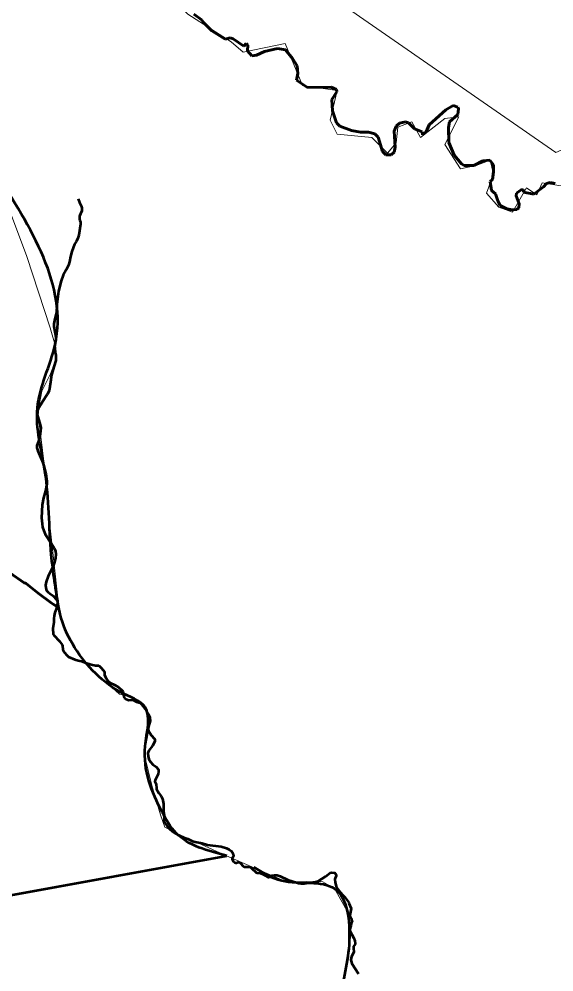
# Model space of a CAD drawing. Extents: x 553962 to 842807, y 8883888 to 9032388.
# Drawn here: x 817355 to 818378, y 9016461 to 9018283 of the extents above; entities that cross this region are included whole.
import ezdxf

# ---------------------------------------------------------------- set-up
doc = ezdxf.new("R2010")
doc.units = 0
doc.header["$LTSCALE"] = 200
doc.linetypes.add('LONG_DASH_SHORT_DASH', pattern=[9.9, 6, -1.2, 1.5, -1.2])
for name, color, linetype, lineweight in [('24', 7, 'Continuous', 25), ('27', 7, 'Continuous', 13), ('29', 7, 'Continuous', 53), ('35', 7, 'Continuous', 13), ('7', 7, 'Continuous', 90), ('8', 7, 'Continuous', 13)]:
    doc.layers.add(name, color=color, linetype=linetype, lineweight=lineweight)

msp = doc.modelspace()

# ---------------------------------------------------------------- linework, layer by layer
at = {"layer": '24', "lineweight": 53}
for points in [[(817467.8, 9017939.7), (817470.2, 9017932.3), (817473.7, 9017926.1), (817475, 9017922.5), (817475, 9017916.6), (817470.6, 9017906.6), (817470.6, 9017900.3), (817471, 9017898.1), (817472.1, 9017895.4), (817472.2, 9017891), (817469, 9017870.2), (817467.6, 9017864.4), (817465, 9017858.8), (817461.2, 9017852.7), (817455.7, 9017838.8), (817453.2, 9017828.9), (817451.2, 9017818.7), (817449.3, 9017812.9), (817445.2, 9017803.4), (817439.5, 9017793.2), (817435.5, 9017782.6), (817430.5, 9017762.6), (817427.2, 9017737.1), (817426.3, 9017721.8), (817423.3, 9017710.1), (817421.6, 9017700.3), (817421.7, 9017695.5), (817425.4, 9017674.8), (817425.4, 9017670.4), (817423, 9017660.2), (817422.5, 9017654), (817422.8, 9017647.7), (817424.3, 9017644.2), (817425.4, 9017639.8), (817425.1, 9017630.3), (817421.1, 9017618.3), (817417.3, 9017604.7), (817417.2, 9017602.9), (817416, 9017598.4), (817415.2, 9017588.8), (817412.3, 9017572.1), (817408.8, 9017565.5), (817400.1, 9017552.3), (817391.4, 9017538.2), (817390.3, 9017534.6), (817389.7, 9017527.2), (817395.3, 9017507.5), (817396.3, 9017501.6), (817395.3, 9017490.1), (817394.1, 9017483.7), (817392.1, 9017476.1), (817388.9, 9017468.1), (817389, 9017463.4), (817390.5, 9017457.4), (817398.6, 9017439.9), (817401.8, 9017431.1), (817406.1, 9017414), (817407.8, 9017399.6), (817408, 9017394.5), (817405.5, 9017381.3), (817401.6, 9017367.7), (817399.2, 9017354.5), (817398.1, 9017329.8), (817399, 9017318.3), (817400, 9017311.9)], [(817400, 9017311.9), (817402, 9017304.8), (817405.1, 9017298.3), (817417.2, 9017279.8), (817422, 9017271.6), (817424.5, 9017265.6), (817425.3, 9017260.1), (817424.8, 9017252.5), (817422.9, 9017244.9), (817419.9, 9017237.4), (817410.5, 9017218.1), (817406.9, 9017207.4), (817405.6, 9017201), (817406.7, 9017192.7), (817407.5, 9017190.7), (817410.3, 9017187.6), (817413.6, 9017184.8), (817420.4, 9017180.2), (817426.5, 9017173.3), (817428.3, 9017170.5), (817428.2, 9017166.6), (817427.2, 9017160.3), (817425.6, 9017154.7), (817423.2, 9017148.7), (817421.8, 9017142), (817421.2, 9017136.8), (817421.5, 9017129.7), (817419.7, 9017117.8), (817420.2, 9017107.1), (817421.3, 9017105.4), (817432, 9017094.1), (817437.3, 9017086.6), (817438.2, 9017084.6), (817438.7, 9017078.1), (817439.3, 9017075.6), (817445.6, 9017067.7), (817449.7, 9017063.6)], [(817449.7, 9017063.6), (817449.7, 9017063.6), (817461.8, 9017058.5), (817467.8, 9017056.7), (817474.1, 9017055.5), (817480.9, 9017052.8), (817492.5, 9017049.3), (817501, 9017047.3), (817507.2, 9017047.2)], [(817507.2, 9017047.2), (817512.5, 9017041.9), (817518.2, 9017035.3), (817518.5, 9017034.2), (817518, 9017031.2), (817518.2, 9017029.7), (817520.3, 9017025.2), (817524.5, 9017018.1), (817529.2, 9017014.2), (817538.4, 9017009.8), (817545, 9017005.7), (817552.2, 9016999.5), (817553.1, 9016997.9), (817553.7, 9016993.6), (817556.1, 9016985.7), (817556.9, 9016984.5), (817559.6, 9016982.8), (817564.8, 9016981.3), (817572.5, 9016981.4), (817579.6, 9016978.1), (817586.6, 9016976.2)], [(817586.6, 9016976.2), (817598.6, 9016960.9), (817602, 9016955.1), (817605.1, 9016948.1)], [(817605.1, 9016948.1), (817605.4, 9016941.2), (817602.2, 9016930.6), (817601.9, 9016925.9), (817602.3, 9016922.4), (817607.4, 9016914.3), (817613.9, 9016907), (817614.5, 9016905.2), (817614.8, 9016902.2), (817610.2, 9016893.8), (817603.3, 9016884.8), (817601.5, 9016881.8), (817601.1, 9016879.7), (817601.5, 9016874), (817603.3, 9016868.2), (817606, 9016862.8), (817610.4, 9016857.9), (817617, 9016853.7), (817620.8, 9016849.1), (817621.6, 9016847.5), (817621.8, 9016844.4), (817621.1, 9016839.2), (817615, 9016828.2), (817614.6, 9016825.2), (817617.3, 9016820.2), (817617.5, 9016813), (817617.9, 9016810.7), (817622.1, 9016803.5), (817626.7, 9016797.7), (817629.4, 9016792.1), (817630.8, 9016782.7), (817631, 9016768.5), (817632.1, 9016761.3), (817632.5, 9016748.7), (817638, 9016740.4), (817642.5, 9016735.1), (817647.4, 9016730.8), (817652, 9016727.5), (817663, 9016721.2), (817668, 9016718.9), (817677.7, 9016715.8), (817686.7, 9016711.7), (817691.7, 9016710.3), (817705.1, 9016707.9), (817715.1, 9016704.4), (817741.1, 9016701.4), (817751.3, 9016698), (817756.6, 9016695.6), (817761, 9016692.2), (817764.5, 9016687.2), (817765.2, 9016683.5), (817762.6, 9016678.2), (817762.3, 9016676.9), (817764.4, 9016673.3), (817767.8, 9016670.5), (817769.3, 9016670.2), (817771.1, 9016670.3), (817773.1, 9016671.2), (817775.5, 9016671.1), (817778.9, 9016668.8), (817783, 9016664), (817785.3, 9016662.2), (817791.6, 9016662.3), (817797.2, 9016661.5), (817798.8, 9016660.6)], [(817798.8, 9016660.6), (817799.3, 9016659.7), (817808.6, 9016651.5), (817810.5, 9016651), (817816.4, 9016650.4), (817821.2, 9016648.6), (817824.8, 9016645.6), (817830.6, 9016642.6), (817833.1, 9016642.8), (817837.4, 9016645.3), (817839.1, 9016646), (817843.1, 9016646.6), (817848.3, 9016646.3), (817854.1, 9016644.7), (817868.8, 9016637.5), (817889.5, 9016631.4), (817893.5, 9016630.8), (817900.5, 9016630.7), (817917.1, 9016632.8), (817921.8, 9016633.7), (817926.6, 9016635.1), (817940.9, 9016643.7), (817950, 9016650.8), (817953.1, 9016651.6), (817958, 9016651.1), (817959.3, 9016650), (817961.1, 9016646.5), (817961.1, 9016643.7), (817959.2, 9016640.4), (817958.8, 9016638.9), (817959.3, 9016632.5), (817961.3, 9016625.5), (817964.4, 9016619.9), (817968.6, 9016613.8), (817973.8, 9016607.9), (817978, 9016604.3), (817985.2, 9016593.9)], [(817985.2, 9016593.9), (817985.7, 9016593), (817990.2, 9016582.8), (817988, 9016573.1), (817987.6, 9016568.8), (817988.2, 9016567), (817989.9, 9016563.9), (817991.7, 9016557.3), (817991.5, 9016556.5), (817989.7, 9016553.9), (817989.3, 9016549.8), (817986.7, 9016541.2), (817995.1, 9016525.9), (817997, 9016520.8), (817997.9, 9016516.1), (817997.5, 9016514.8), (817994.4, 9016510), (817994.4, 9016505.9), (817995.1, 9016500.8), (817995, 9016499.1), (817990.6, 9016491.1), (817989.1, 9016484.8), (817989.7, 9016482), (817991.5, 9016477.7), (818004, 9016458)]]:
    msp.add_lwpolyline(points, dxfattribs=at)
at = {"layer": '24'}
for points in [[(817467.8, 9017939.7), (817470.2, 9017932.3), (817473.7, 9017926.1), (817475, 9017922.5), (817475, 9017916.6), (817470.6, 9017906.6), (817470.6, 9017900.3), (817471, 9017898.1), (817472.1, 9017895.4), (817472.2, 9017891), (817469, 9017870.2), (817467.6, 9017864.4), (817465, 9017858.8), (817461.2, 9017852.7), (817455.7, 9017838.8), (817453.2, 9017828.9), (817451.2, 9017818.7), (817449.3, 9017812.9), (817445.2, 9017803.4), (817439.5, 9017793.2), (817435.5, 9017782.6), (817430.5, 9017762.6), (817427.2, 9017737.1), (817426.3, 9017721.8), (817423.3, 9017710.1), (817421.6, 9017700.3), (817421.7, 9017695.5), (817425.4, 9017674.8), (817425.4, 9017670.4), (817423, 9017660.2), (817422.5, 9017654), (817422.8, 9017647.7), (817424.3, 9017644.2), (817425.4, 9017639.8), (817425.1, 9017630.3), (817421.1, 9017618.3), (817417.3, 9017604.7), (817417.2, 9017602.9), (817416, 9017598.4), (817415.2, 9017588.8), (817412.3, 9017572.1), (817408.8, 9017565.5), (817400.1, 9017552.3), (817391.4, 9017538.2), (817390.3, 9017534.6), (817389.7, 9017527.2), (817395.3, 9017507.5), (817396.3, 9017501.6), (817395.3, 9017490.1), (817394.1, 9017483.7), (817392.1, 9017476.1), (817388.9, 9017468.1), (817389, 9017463.4), (817390.5, 9017457.4), (817398.6, 9017439.9), (817401.8, 9017431.1), (817406.1, 9017414), (817407.8, 9017399.6), (817408, 9017394.5), (817405.5, 9017381.3), (817401.6, 9017367.7), (817399.2, 9017354.5), (817398.1, 9017329.8), (817399, 9017318.3), (817400, 9017311.9)], [(817400, 9017311.9), (817402, 9017304.8), (817405.1, 9017298.3), (817417.2, 9017279.8), (817422, 9017271.6), (817424.5, 9017265.6), (817425.3, 9017260.1), (817424.8, 9017252.5), (817422.9, 9017244.9), (817419.9, 9017237.4), (817410.5, 9017218.1), (817406.9, 9017207.4), (817405.6, 9017201), (817406.7, 9017192.7), (817407.5, 9017190.7), (817410.3, 9017187.6), (817413.6, 9017184.8), (817420.4, 9017180.2), (817426.5, 9017173.3), (817428.3, 9017170.5), (817428.2, 9017166.6), (817427.2, 9017160.3), (817425.6, 9017154.7), (817423.2, 9017148.7), (817421.8, 9017142), (817421.2, 9017136.8), (817421.5, 9017129.7), (817419.7, 9017117.8), (817420.2, 9017107.1), (817421.3, 9017105.4), (817432, 9017094.1), (817437.3, 9017086.6), (817438.2, 9017084.6), (817438.7, 9017078.1), (817439.3, 9017075.6), (817445.6, 9017067.7), (817449.7, 9017063.6)], [(817449.7, 9017063.6), (817449.7, 9017063.6), (817461.8, 9017058.5), (817467.8, 9017056.7), (817474.1, 9017055.5), (817480.9, 9017052.8), (817492.5, 9017049.3), (817501, 9017047.3), (817507.2, 9017047.2)], [(817507.2, 9017047.2), (817512.5, 9017041.9), (817518.2, 9017035.3), (817518.5, 9017034.2), (817518, 9017031.2), (817518.2, 9017029.7), (817520.3, 9017025.2), (817524.5, 9017018.1), (817529.2, 9017014.2), (817538.4, 9017009.8), (817545, 9017005.7), (817552.2, 9016999.5), (817553.1, 9016997.9), (817553.7, 9016993.6), (817556.1, 9016985.7), (817556.9, 9016984.5), (817559.6, 9016982.8), (817564.8, 9016981.3), (817572.5, 9016981.4), (817579.6, 9016978.1), (817586.6, 9016976.2)], [(817586.6, 9016976.2), (817598.6, 9016960.9), (817602, 9016955.1), (817605.1, 9016948.1)], [(817605.1, 9016948.1), (817605.4, 9016941.2), (817602.2, 9016930.6), (817601.9, 9016925.9), (817602.3, 9016922.4), (817607.4, 9016914.3), (817613.9, 9016907), (817614.5, 9016905.2), (817614.8, 9016902.2), (817610.2, 9016893.8), (817603.3, 9016884.8), (817601.5, 9016881.8), (817601.1, 9016879.7), (817601.5, 9016874), (817603.3, 9016868.2), (817606, 9016862.8), (817610.4, 9016857.9), (817617, 9016853.7), (817620.8, 9016849.1), (817621.6, 9016847.5), (817621.8, 9016844.4), (817621.1, 9016839.2), (817615, 9016828.2), (817614.6, 9016825.2), (817617.3, 9016820.2), (817617.5, 9016813), (817617.9, 9016810.7), (817622.1, 9016803.5), (817626.7, 9016797.7), (817629.4, 9016792.1), (817630.8, 9016782.7), (817631, 9016768.5), (817632.1, 9016761.3), (817632.5, 9016748.7), (817638, 9016740.4), (817642.5, 9016735.1), (817647.4, 9016730.8), (817652, 9016727.5), (817663, 9016721.2), (817668, 9016718.9), (817677.7, 9016715.8), (817686.7, 9016711.7), (817691.7, 9016710.3), (817705.1, 9016707.9), (817715.1, 9016704.4), (817741.1, 9016701.4), (817751.3, 9016698), (817756.6, 9016695.6), (817761, 9016692.2), (817764.5, 9016687.2), (817765.2, 9016683.5), (817762.6, 9016678.2), (817762.3, 9016676.9), (817764.4, 9016673.3), (817767.8, 9016670.5), (817769.3, 9016670.2), (817771.1, 9016670.3), (817773.1, 9016671.2), (817775.5, 9016671.1), (817778.9, 9016668.8), (817783, 9016664), (817785.3, 9016662.2), (817791.6, 9016662.3), (817797.2, 9016661.5), (817798.8, 9016660.6)], [(817798.8, 9016660.6), (817799.3, 9016659.7), (817808.6, 9016651.5), (817810.5, 9016651), (817816.4, 9016650.4), (817821.2, 9016648.6), (817824.8, 9016645.6), (817830.6, 9016642.6), (817833.1, 9016642.8), (817837.4, 9016645.3), (817839.1, 9016646), (817843.1, 9016646.6), (817848.3, 9016646.3), (817854.1, 9016644.7), (817868.8, 9016637.5), (817889.5, 9016631.4), (817893.5, 9016630.8), (817900.5, 9016630.7), (817917.1, 9016632.8), (817921.8, 9016633.7), (817926.6, 9016635.1), (817940.9, 9016643.7), (817950, 9016650.8), (817953.1, 9016651.6), (817958, 9016651.1), (817959.3, 9016650), (817961.1, 9016646.5), (817961.1, 9016643.7), (817959.2, 9016640.4), (817958.8, 9016638.9), (817959.3, 9016632.5), (817961.3, 9016625.5), (817964.4, 9016619.9), (817968.6, 9016613.8), (817973.8, 9016607.9), (817978, 9016604.3), (817985.2, 9016593.9)], [(817985.2, 9016593.9), (817985.7, 9016593), (817990.2, 9016582.8), (817988, 9016573.1), (817987.6, 9016568.8), (817988.2, 9016567), (817989.9, 9016563.9), (817991.7, 9016557.3), (817991.5, 9016556.5), (817989.7, 9016553.9), (817989.3, 9016549.8), (817986.7, 9016541.2), (817995.1, 9016525.9), (817997, 9016520.8), (817997.9, 9016516.1), (817997.5, 9016514.8), (817994.4, 9016510), (817994.4, 9016505.9), (817995.1, 9016500.8), (817995, 9016499.1), (817990.6, 9016491.1), (817989.1, 9016484.8), (817989.7, 9016482), (817991.5, 9016477.7), (818004, 9016458)]]:
    msp.add_lwpolyline(points, dxfattribs=at)
at = {"layer": '27'}
for points in [[(818106, 9018086.5), (818079.4, 9018076.6), (818076.1, 9018046.6), (818059.5, 9018026.7), (818029.6, 9018056.6), (817963.1, 9018063.3), (817949.8, 9018089.8), (817963.1, 9018146.4), (817896.7, 9018156.3), (817863.5, 9018236.1), (817783.7, 9018219.5), (817760.5, 9018239.4), (817677.4, 9018292.6), (817614.3, 9018352.4), (817637.6, 9018392.3), (817554.5, 9018458.8), (817431.6, 9018555.2), (817331.9, 9018661.5), (816955.6, 9018771.1), (816855.9, 9018784.4), (816726.3, 9018781.1), (816583.5, 9018784.4), (816457.2, 9018774.4), (816297.8, 9018761.1)], [(818395, 9017963.6), (818355.1, 9017970.2), (818345.2, 9017946.9), (818325.2, 9017960.2), (818298.6, 9017913.7), (818272.1, 9017923.7), (818248.8, 9017950.2), (818262.1, 9017986.8), (818255.5, 9018013.4), (818228.9, 9018003.4), (818199, 9017996.8), (818169.1, 9018043.3), (818195.7, 9018096.5), (818169.1, 9018093.2), (818122.6, 9018056.6), (818106, 9018086.5)], [(817308.6, 9017991.3), (817369.7, 9017829), (817414.4, 9017692.7), (817425.1, 9017654.9), (817426.5, 9017634.7), (817414.9, 9017604.8), (817398.2, 9017571.5), (817393.3, 9017544.9), (817391.5, 9017525.4), (817395.3, 9017494.9), (817404.7, 9017416.6), (817408.1, 9017368.7), (817430.8, 9017158.1), (817438.4, 9017127.3)], [(817438.4, 9017127.3), (817454.6, 9017090.7), (817472.1, 9017064.1), (817497.1, 9017036.2), (817523, 9017014.9), (817547.1, 9016992.5), (817567.1, 9016989.2), (817583.7, 9016975.9), (817598.6, 9016964.2), (817605.3, 9016944.3), (817600.3, 9016911.1), (817597, 9016891.1), (817595.3, 9016872.8), (817608.6, 9016818), (817625.2, 9016761.5), (817633.5, 9016738.2), (817657.5, 9016725.8), (817751.8, 9016683.3), (817867.8, 9016632.9), (817904.3, 9016634), (817935.7, 9016633.6), (817957.9, 9016621.1), (817984.8, 9016573.4), (817984.9, 9016509.7), (817973.2, 9016435.5)]]:
    msp.add_lwpolyline(points, dxfattribs=at)
at = {"layer": '29'}
for p in [(817316.8, 9016604.2), (817317.6, 9016604.4)]:
    msp.add_line(p, (817751.8, 9016683.3), dxfattribs=at)
for points in [[(817375.3, 9017198.5), (817368.5, 9017204.1), (817367.1, 9017204.8), (817364.5, 9017205.3), (817337.4, 9017224.6), (817315.1, 9017237.2), (817289.4, 9017248.2), (817265.5, 9017256.3), (817252.3, 9017259.8), (817236, 9017262.1), (817226.3, 9017264.3), (817205.5, 9017268)], [(817205.5, 9017268), (817226.3, 9017264.3), (817236, 9017262.1), (817252.3, 9017259.8), (817265.5, 9017256.3), (817289.4, 9017248.2), (817315.1, 9017237.2), (817337.4, 9017224.6), (817364.5, 9017205.3), (817367.1, 9017204.8), (817368.5, 9017204.1), (817375.3, 9017198.5)], [(817430.9, 9017157.6), (817420.2, 9017164.8), (817416, 9017167.2), (817391.6, 9017185.3), (817375.3, 9017198.5)], [(817375.3, 9017198.5), (817391.6, 9017185.3), (817416, 9017167.2), (817420.2, 9017164.8), (817430.9, 9017157.6)]]:
    msp.add_lwpolyline(points, dxfattribs=at)
for points in [[(817430.9, 9017157.6), (817416.6, 9017259.2), (817404.5, 9017418.8), (817390, 9017539.7), (817423.8, 9017660.7), (817307.7, 9017993.6)], [(817751.9, 9016683.6), (817655.2, 9016726.9), (817628.6, 9016766.9), (817596.2, 9016892.9), (817595.9, 9016967.5), (817548.7, 9016996.5), (817495.6, 9017037.7), (817433.5, 9017145.5), (817430.9, 9017157.6)], [(817803.8, 9016661.6), (817857.1, 9016636.2), (817958.5, 9016620.4), (817986.3, 9016521.3), (817967.2, 9016407.3), (817954.5, 9016360.5), (817934.7, 9016325.8), (817929.8, 9016269.3), (817901.7, 9016232.4), (817905.5, 9016216.4), (817926.4, 9016204.6), (817941.9, 9016176.5), (817927, 9016143.7), (817913, 9015936.2), (817912.3, 9015915.8), (817950.7, 9015860.2)]]:
    msp.add_spline(points, degree=3, dxfattribs=at)
at = {"layer": '35'}
for points in [[(818106, 9018086.5), (818079.4, 9018076.6), (818076.1, 9018046.6), (818059.5, 9018026.7), (818029.6, 9018056.6), (817963.1, 9018063.3), (817949.8, 9018089.8), (817963.1, 9018146.4), (817896.7, 9018156.3), (817863.5, 9018236.1), (817783.7, 9018219.5), (817760.5, 9018239.4), (817677.4, 9018292.6), (817614.3, 9018352.4), (817637.6, 9018392.3), (817554.5, 9018458.8), (817431.6, 9018555.2), (817331.9, 9018661.5), (816955.6, 9018771.1), (816855.9, 9018784.4), (816726.3, 9018781.1), (816583.5, 9018784.4), (816457.2, 9018774.4), (816297.8, 9018761.1)], [(818395, 9017963.6), (818355.1, 9017970.2), (818345.2, 9017946.9), (818325.2, 9017960.2), (818298.6, 9017913.7), (818272.1, 9017923.7), (818248.8, 9017950.2), (818262.1, 9017986.8), (818255.5, 9018013.4), (818228.9, 9018003.4), (818199, 9017996.8), (818169.1, 9018043.3), (818195.7, 9018096.5), (818169.1, 9018093.2), (818122.6, 9018056.6), (818106, 9018086.5)], [(817308.6, 9017991.3), (817369.7, 9017829), (817414.4, 9017692.7), (817425.1, 9017654.9), (817426.5, 9017634.7), (817414.9, 9017604.8), (817398.2, 9017571.5), (817393.3, 9017544.9), (817391.5, 9017525.4), (817395.3, 9017494.9), (817404.7, 9017416.6), (817408.1, 9017368.7), (817430.8, 9017158.1), (817438.4, 9017127.3)], [(817438.4, 9017127.3), (817454.6, 9017090.7), (817472.1, 9017064.1), (817497.1, 9017036.2), (817523, 9017014.9), (817547.1, 9016992.5), (817567.1, 9016989.2), (817583.7, 9016975.9), (817598.6, 9016964.2), (817605.3, 9016944.3), (817600.3, 9016911.1), (817597, 9016891.1), (817595.3, 9016872.8), (817608.6, 9016818), (817625.2, 9016761.5), (817633.5, 9016738.2), (817657.5, 9016725.8), (817751.8, 9016683.3), (817867.8, 9016632.9), (817904.3, 9016634), (817935.7, 9016633.6), (817957.9, 9016621.1), (817984.8, 9016573.4), (817984.9, 9016509.7), (817973.2, 9016435.5)]]:
    msp.add_lwpolyline(points, dxfattribs=at)
at = {"layer": '7', "linetype": 'LONG_DASH_SHORT_DASH', "lineweight": 60}
for points in [[(817688.9, 9018292.2), (817705.2, 9018281.3), (817705.4, 9018278.7), (817723.5, 9018260.3), (817748.7, 9018244.4), (817758.8, 9018247), (817764.1, 9018245.3), (817784.9, 9018231.6), (817789.2, 9018236.2), (817792.5, 9018233.5), (817791.6, 9018222.1), (817800.2, 9018212.9), (817809.2, 9018214), (817824.4, 9018221.1), (817849, 9018226.8), (817864.2, 9018224.3), (817877.5, 9018207.9), (817886.9, 9018193.4), (817888.1, 9018179.3), (817885.4, 9018166), (817906.7, 9018152.1), (817951.5, 9018153.1), (817961.7, 9018148.2), (817962.3, 9018144), (817952.9, 9018129.5), (817954.3, 9018107.4), (817962.1, 9018084.7), (817968.4, 9018078.4), (817990.7, 9018069.8), (818008, 9018066.7), (818023.3, 9018067.1), (818035.5, 9018063.9), (818041.8, 9018057.3), (818049.9, 9018030.1), (818056.3, 9018023.5), (818066.5, 9018023.5), (818072, 9018028.5), (818074, 9018037.9), (818072, 9018068.5), (818076.3, 9018078.2), (818082.6, 9018084.1), (818094, 9018086.8), (818099.4, 9018084.5), (818110.8, 9018073.5), (818125.5, 9018067.5), (818126.3, 9018062), (818133.3, 9018067.5), (818139.3, 9018080.8), (818171.2, 9018109.7), (818184.8, 9018117.7), (818193.9, 9018114.5), (818195.2, 9018111.2), (818193.6, 9018100.8), (818177.8, 9018086.5), (818176.2, 9018075.6), (818177, 9018047.4), (818187, 9018023), (818200.7, 9018006.1), (818205.8, 9018003), (818224.2, 9018003.4), (818241.5, 9018012.3), (818254.9, 9018013.2), (818262.2, 9018004.4), (818262.2, 9017991.3), (818260, 9017976.6), (818255.9, 9017972.8), (818258.3, 9017955.6), (818266.2, 9017948.9), (818270.3, 9017935.4), (818275.1, 9017926.8)], [(818275.1, 9017926.8), (818287.5, 9017920.4), (818287.5, 9017920.4), (818298.2, 9017918.2), (818307, 9017918.8), (818310.6, 9017922.5), (818311.1, 9017930), (818305.7, 9017945.4), (818306.1, 9017950.3), (818314.9, 9017956.6), (818319.6, 9017957.5), (818319.7, 9017951.9), (818339.4, 9017948.6), (818357.8, 9017962.2), (818363.5, 9017968.7), (818370.3, 9017970.5), (818379.7, 9017969)], [(818275.1, 9017926.8), (818287.5, 9017920.4), (818287.5, 9017920.4), (818298.2, 9017918.2), (818307, 9017918.8), (818310.6, 9017922.5), (818311.1, 9017930), (818305.7, 9017945.4), (818306.1, 9017950.3), (818314.9, 9017956.6), (818319.6, 9017957.5), (818319.7, 9017951.9), (818339.4, 9017948.6), (818357.8, 9017962.2), (818363.5, 9017968.7), (818370.3, 9017970.5), (818379.7, 9017969)]]:
    msp.add_lwpolyline(points, dxfattribs=at)
at = {"layer": '8'}
msp.add_lwpolyline([(806344.2, 9022695.6), (806740, 9021665.8), (807994.8, 9022273.7), (808440.2, 9022162.3), (808816, 9021591.3), (810278.6, 9020902.9), (810973.6, 9020170.7), (811488.6, 9019376.9), (812943.8, 9019072), (813389.2, 9018626.3), (814475, 9017567.9), (814906.5, 9018668.1), (816571.8, 9018905.2), (817518.3, 9018626.6), (818381.3, 9018027.8), (819115.3, 9018347.8), (819898.6, 9019281.2), (820260.5, 9019406.6), (821067.9, 9019128), (821964.5, 9020839.2)], dxfattribs=at)

doc.saveas('drawing.dxf')
